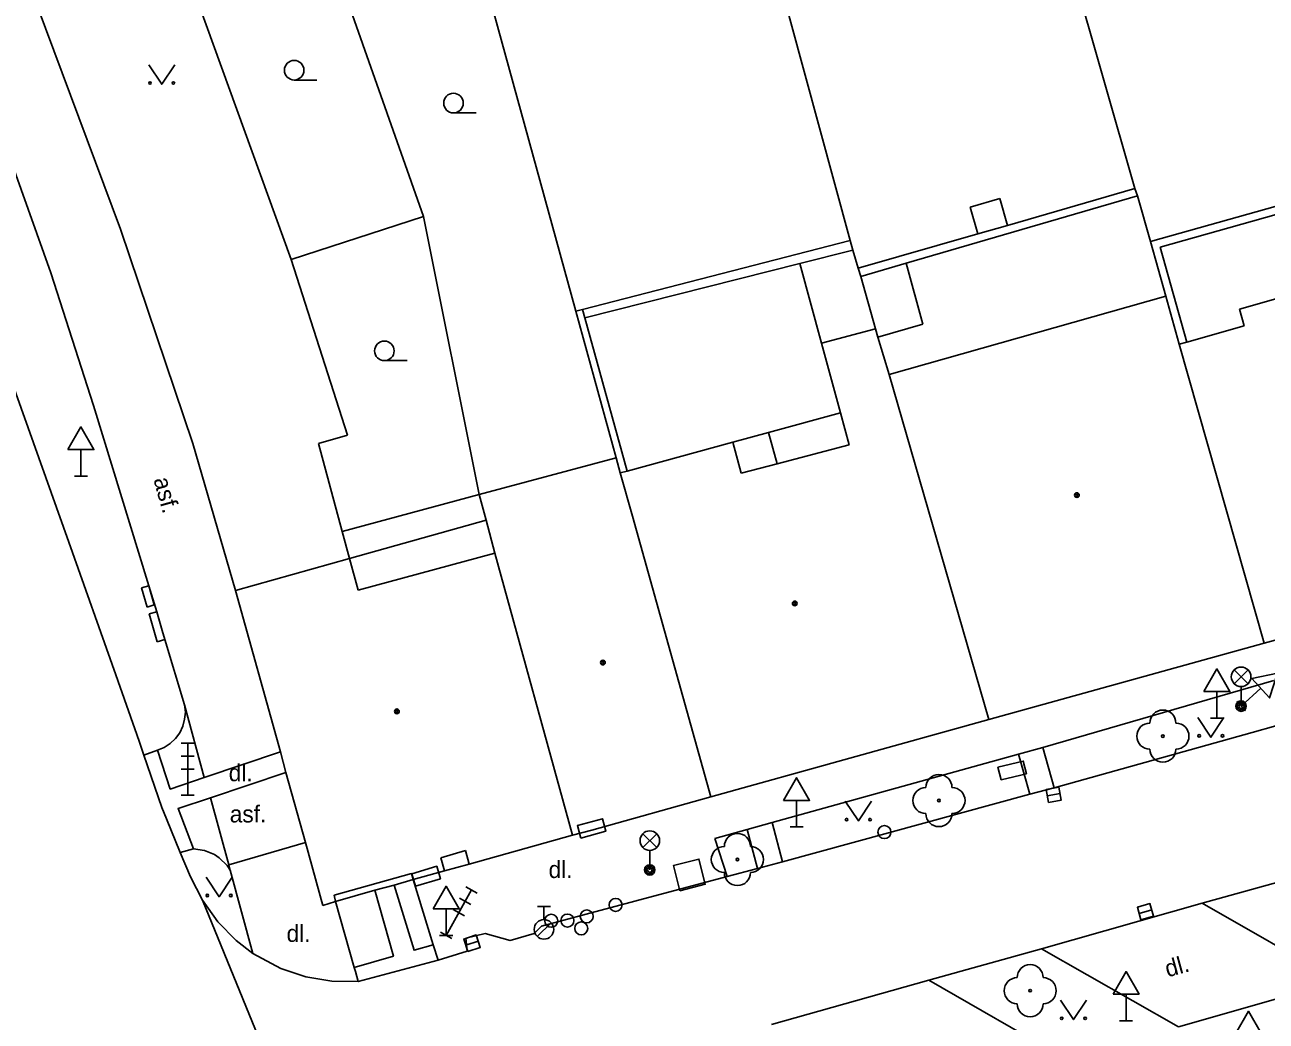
# Model space of a CAD drawing. Extents: x -595546 to -593986, y -1160845 to -1159202.
# Drawn here: x -595396.57 to -595348.96, y -1160614.42 to -1160576.22 of the extents above; entities that cross this region are included whole.
import ezdxf

# ---------------------------------------------------------------- set-up
doc = ezdxf.new("R2010")
doc.units = 0
for name, color, linetype in [('DOP - kresba z DSPS bez souradnic', 7, 'Continuous'), ('DOP - rozhrani ploch obecne', 7, 'Continuous'), ('Level 22', 7, 'Continuous'), ('Level 24', 7, 'Continuous'), ('Level 26', 7, 'Continuous'), ('Level 27', 7, 'Continuous'), ('Level 28', 7, 'Continuous'), ('Level 33', 7, 'Continuous'), ('Level 34', 7, 'Continuous'), ('Level 36', 7, 'Continuous'), ('Level 39', 7, 'Continuous'), ('silnoproud - povrch.  znaky a  RIS  skut. velikost', 7, 'Continuous'), ('Specificka linie pasportu komunikaci', 7, 'Continuous'), ('TM - budovy zdene_ betonove - NP', 7, 'Continuous'), ('TM - budovy zdene_ betonove - VP', 7, 'Continuous'), ('TM - chodniky - VP', 7, 'Continuous'), ('TM - komunikace - VP', 7, 'Continuous'), ('TM - letecke snimky - pomocna linie', 7, 'Continuous'), ('TM - plot zdeny_ ohradni zed - VP', 7, 'Continuous'), ('TM - popis povrchu', 7, 'Continuous'), ('TM - rozhrani mezi zpev. plochami mezi sebou - VP', 7, 'Continuous'), ('TM - rozhrani ploch obecne - VP', 7, 'Continuous'), ('TM - vstup do budovy - zdene_ betonove  - shora neviditelny', 7, 'Continuous')]:
    doc.layers.add(name, color=color, linetype=linetype)

msp = doc.modelspace()

# ---------------------------------------------------------------- linework, layer by layer
at = {"layer": 'DOP - kresba z DSPS bez souradnic'}
for points in [[(-595386.35, -1160585.22), (-595393.19, -1160566.33)], [(-595353.03, -1160584.74), (-595342.81, -1160581.87)], [(-595353.9, -1160582.78), (-595362.77, -1160585.36)], [(-595360.02, -1160584.23), (-595358.88, -1160583.91)], [(-595366.84, -1160585.37), (-595364.81, -1160584.86)], [(-595352, -1160588.38), (-595353.03, -1160584.74)], [(-595375.09, -1160587.45), (-595366.84, -1160585.37)], [(-595366.84, -1160585.37), (-595366.01, -1160588.43)], [(-595364.51, -1160585.87), (-595362.77, -1160585.36)], [(-595362.77, -1160585.36), (-595362.13, -1160587.69)], [(-595373.47, -1160593.33), (-595375.09, -1160587.45)], [(-595362.13, -1160587.69), (-595363.85, -1160588.19)], [(-595384.4, -1160595.64), (-595379.14, -1160594.23)]]:
    msp.add_lwpolyline(points, dxfattribs=at)
at = {"layer": 'DOP - rozhrani ploch obecne'}
for points in [[(-595359.99, -1160561.53), (-595353.99, -1160582.5)], [(-595364.92, -1160584.49), (-595370.72, -1160563.16)], [(-595381.59, -1160564.82), (-595375.44, -1160587.2)], [(-595381.28, -1160583.57), (-595384.08, -1160575.63)], [(-595353.4, -1160584.53), (-595342.6, -1160581.5)], [(-595353.99, -1160582.5), (-595358.88, -1160583.91)], [(-595353.9, -1160582.78), (-595353.99, -1160582.5)], [(-595359.18, -1160582.88), (-595360.31, -1160583.21)], [(-595358.88, -1160583.91), (-595359.18, -1160582.88)], [(-595353.4, -1160584.53), (-595353.9, -1160582.78)], [(-595360.31, -1160583.21), (-595360.02, -1160584.23)], [(-595381.28, -1160583.57), (-595386.35, -1160585.22)], [(-595379.14, -1160594.23), (-595381.28, -1160583.57)], [(-595360.02, -1160584.23), (-595364.61, -1160585.55)], [(-595364.92, -1160584.49), (-595375.18, -1160587.13)], [(-595364.81, -1160584.86), (-595364.92, -1160584.49)], [(-595364.61, -1160585.55), (-595364.81, -1160584.86)], [(-595352.81, -1160586.62), (-595353.4, -1160584.53)], [(-595386.35, -1160585.22), (-595384.2, -1160591.95)], [(-595364.51, -1160585.87), (-595364.61, -1160585.55)], [(-595363.94, -1160587.87), (-595364.51, -1160585.87)], [(-595375.18, -1160587.13), (-595375.44, -1160587.2)], [(-595375.44, -1160587.2), (-595373.89, -1160592.82)], [(-595384.2, -1160591.95), (-595385.31, -1160592.27)], [(-595385.31, -1160592.27), (-595384.4, -1160595.64)], [(-595384.12, -1160596.68), (-595378.88, -1160595.21)], [(-595384.4, -1160595.64), (-595384.12, -1160596.68)]]:
    msp.add_lwpolyline(points, dxfattribs=at)
at = {"layer": 'Level 22'}
for centre in [(-595352.92, -1160603.49), (-595361.51, -1160605.96), (-595369.24, -1160608.22), (-595358.01, -1160613.25)]:
    msp.add_circle(centre, 0.05, dxfattribs=at)
for centre, start, end in [((-595352.92, -1160602.99), 0, 180), ((-595353.42, -1160603.49), 90, 270), ((-595352.42, -1160603.49), 270, 90), ((-595352.92, -1160603.99), 180, 0), ((-595361.51, -1160605.46), 0, 180), ((-595362.01, -1160605.96), 90, 270), ((-595361.01, -1160605.96), 270, 90), ((-595361.51, -1160606.46), 180, 0), ((-595369.24, -1160607.72), 0, 180), ((-595369.74, -1160608.22), 90, 270), ((-595368.74, -1160608.22), 270, 90), ((-595369.24, -1160608.72), 180, 0), ((-595358.01, -1160612.75), 0, 180), ((-595358.51, -1160613.25), 90, 270), ((-595357.51, -1160613.25), 270, 90), ((-595358.01, -1160613.75), 180, 0)]:
    msp.add_arc(centre, 0.5, start, end, dxfattribs=at)
at = {"layer": 'Level 24'}
for points in [[(-595359.126, -1160605.172), (-595358.155, -1160604.934), (-595358.274, -1160604.448), (-595359.245, -1160604.686)], [(-595375.247, -1160607.403), (-595374.282, -1160607.14), (-595374.413, -1160606.657), (-595375.378, -1160606.92)], [(-595381.587, -1160609.244), (-595380.629, -1160608.955), (-595380.773, -1160608.476), (-595381.731, -1160608.765)]]:
    msp.add_lwpolyline(points, close=True, dxfattribs=at)
at = {"layer": 'Level 26'}
msp.add_lwpolyline([(-595371.442, -1160609.417), (-595370.473, -1160609.172), (-595370.718, -1160608.203), (-595371.687, -1160608.448)], close=True, dxfattribs=at)
at = {"layer": 'Level 27'}
for p, q in [((-595357.356, -1160605.784), (-595356.864, -1160605.696)), ((-595353.83, -1160610.289), (-595353.35, -1160610.151)), ((-595379.657, -1160611.509), (-595379.183, -1160611.351))]:
    msp.add_line(p, q, dxfattribs=at)
for points in [[(-595357.312, -1160606.03), (-595356.82, -1160605.942), (-595356.908, -1160605.45), (-595357.4, -1160605.538)], [(-595353.761, -1160610.529), (-595353.281, -1160610.391), (-595353.419, -1160609.911), (-595353.899, -1160610.049)], [(-595379.578, -1160611.747), (-595379.103, -1160611.588), (-595379.262, -1160611.113), (-595379.737, -1160611.272)]]:
    msp.add_lwpolyline(points, close=True, dxfattribs=at)
at = {"layer": 'Level 28'}
for p, q in [((-595376.91, -1160610.025), (-595376.41, -1160610.025)), ((-595376.66, -1160610.525), (-595376.66, -1160610.025)), ((-595376.918, -1160611.172), (-595376.388, -1160610.642))]:
    msp.add_line(p, q, dxfattribs=at)
for centre, radius in [((-595363.6, -1160607.17), 0.25), ((-595373.91, -1160609.96), 0.25), ((-595375.02, -1160610.4), 0.25), ((-595376.66, -1160610.9), 0.375), ((-595376.38, -1160610.57), 0.25), ((-595375.76, -1160610.56), 0.25), ((-595375.23, -1160610.86), 0.25)]:
    msp.add_circle(centre, radius, dxfattribs=at)
at = {"layer": 'Level 33'}
for p, q in [((-595350.185, -1160601.48), (-595349.655, -1160600.95)), ((-595350.185, -1160600.95), (-595349.655, -1160601.48)), ((-595349.92, -1160601.59), (-595349.92, -1160602.34)), ((-595390.57, -1160603.76), (-595390.07, -1160603.76)), ((-595390.32, -1160605.76), (-595390.32, -1160603.76)), ((-595390.57, -1160604.26), (-595390.07, -1160604.26)), ((-595390.57, -1160604.76), (-595390.07, -1160604.76)), ((-595390.57, -1160605.76), (-595390.07, -1160605.76)), ((-595372.865, -1160607.76), (-595372.335, -1160607.23)), ((-595372.865, -1160607.23), (-595372.335, -1160607.76)), ((-595372.6, -1160607.87), (-595372.6, -1160608.62)), ((-595380.41, -1160611.13), (-595379.435, -1160609.383)), ((-595379.897, -1160609.698), (-595379.461, -1160609.942)), ((-595379.654, -1160609.262), (-595379.217, -1160609.505)), ((-595380.141, -1160610.135), (-595379.704, -1160610.379)), ((-595380.628, -1160611.008), (-595380.192, -1160611.252))]:
    msp.add_line(p, q, dxfattribs=at)
for centre, radius in [((-595349.92, -1160601.215), 0.375), ((-595349.92, -1160602.34), 0.2), ((-595349.92, -1160602.34), 0.145), ((-595349.92, -1160602.34), 0.0876), ((-595372.6, -1160607.495), 0.375), ((-595372.6, -1160608.62), 0.2), ((-595372.6, -1160608.62), 0.145), ((-595372.6, -1160608.62), 0.0876)]:
    msp.add_circle(centre, radius, dxfattribs=at)
at = {"layer": 'Level 34'}
for p, q in [((-595394.42, -1160592.502), (-595394.42, -1160593.52)), ((-595394.67, -1160593.52), (-595394.17, -1160593.52)), ((-595350.85, -1160601.782), (-595350.85, -1160602.8)), ((-595349.167, -1160601.655), (-595349.92, -1160602.34)), ((-595350.088, -1160602.155), (-595349.752, -1160602.525)), ((-595351.1, -1160602.8), (-595350.6, -1160602.8)), ((-595366.97, -1160605.952), (-595366.97, -1160606.97)), ((-595367.22, -1160606.97), (-595366.72, -1160606.97)), ((-595380.41, -1160610.112), (-595380.41, -1160611.13)), ((-595380.66, -1160611.13), (-595380.16, -1160611.13)), ((-595354.33, -1160613.382), (-595354.33, -1160614.4)), ((-595354.58, -1160614.4), (-595354.08, -1160614.4))]:
    msp.add_line(p, q, dxfattribs=at)
for points in [[(-595394.92, -1160592.502), (-595393.92, -1160592.502), (-595394.42, -1160591.636)], [(-595351.35, -1160601.782), (-595350.35, -1160601.782), (-595350.85, -1160600.916)], [(-595349.503, -1160601.285), (-595348.83, -1160602.025), (-595348.526, -1160601.073)], [(-595367.47, -1160605.952), (-595366.47, -1160605.952), (-595366.97, -1160605.086)], [(-595380.91, -1160610.112), (-595379.91, -1160610.112), (-595380.41, -1160609.246)], [(-595354.83, -1160613.382), (-595353.83, -1160613.382), (-595354.33, -1160612.516)], [(-595350.14, -1160614.902), (-595349.14, -1160614.902), (-595349.64, -1160614.036)]]:
    msp.add_lwpolyline(points, close=True, dxfattribs=at)
at = {"layer": 'Level 36'}
for p, q in [((-595386.24, -1160578.335), (-595385.365, -1160578.335)), ((-595380.13, -1160579.595), (-595379.255, -1160579.595)), ((-595382.78, -1160589.095), (-595381.905, -1160589.095))]:
    msp.add_line(p, q, dxfattribs=at)
for points in [[(-595391.82, -1160577.75), (-595391.32, -1160578.5), (-595390.82, -1160577.75)], [(-595351.58, -1160602.78), (-595351.08, -1160603.53), (-595350.58, -1160602.78)], [(-595365.1, -1160605.99), (-595364.6, -1160606.74), (-595364.1, -1160605.99)], [(-595389.62, -1160608.9), (-595389.12, -1160609.65), (-595388.62, -1160608.9)], [(-595356.85, -1160613.61), (-595356.35, -1160614.36), (-595355.85, -1160613.61)]]:
    msp.add_lwpolyline(points, dxfattribs=at)
for centre, radius in [((-595386.24, -1160577.96), 0.375), ((-595391.77, -1160578.45), 0.05), ((-595390.871, -1160578.45), 0.05), ((-595380.13, -1160579.22), 0.375), ((-595382.78, -1160588.72), 0.375), ((-595351.53, -1160603.48), 0.05), ((-595350.631, -1160603.48), 0.05), ((-595365.05, -1160606.69), 0.05), ((-595364.151, -1160606.69), 0.05), ((-595389.57, -1160609.6), 0.05), ((-595388.671, -1160609.6), 0.05), ((-595356.8, -1160614.31), 0.05), ((-595355.901, -1160614.31), 0.05)]:
    msp.add_circle(centre, radius, dxfattribs=at)
at = {"layer": 'Level 39'}
for centre, radius in [((-595356.22, -1160594.25), 0.09), ((-595356.22, -1160594.25), 0.0398), ((-595367.04, -1160598.4), 0.09), ((-595367.04, -1160598.4), 0.0398), ((-595374.4, -1160600.67), 0.09), ((-595374.4, -1160600.67), 0.0398), ((-595382.3, -1160602.54), 0.09), ((-595382.3, -1160602.54), 0.0398)]:
    msp.add_circle(centre, radius, dxfattribs=at)
at = {"layer": 'silnoproud - povrch.  znaky a  RIS  skut. velikost'}
for points in [[(-595391.82, -1160597.73), (-595392.09, -1160597.81)], [(-595392.09, -1160597.81), (-595391.88, -1160598.54)], [(-595391.61, -1160598.46), (-595391.82, -1160597.73)], [(-595391.88, -1160598.54), (-595391.61, -1160598.46)], [(-595391.51, -1160598.72), (-595391.8, -1160598.8)], [(-595391.3, -1160599.44), (-595391.51, -1160598.72)], [(-595391.8, -1160598.8), (-595391.49, -1160599.87)], [(-595391.2, -1160599.79), (-595391.3, -1160599.44)], [(-595391.49, -1160599.87), (-595391.2, -1160599.79)]]:
    msp.add_lwpolyline(points, dxfattribs=at)
at = {"layer": 'Specificka linie pasportu komunikaci'}
for points in [[(-595389.76, -1160609.78), (-595382.74, -1160626.94)], [(-595383.78, -1160612.9), (-595383.89, -1160612.52), (-595383.94, -1160612.36)]]:
    msp.add_lwpolyline(points, dxfattribs=at)
at = {"layer": 'TM - budovy zdene_ betonove - NP'}
for points in [[(-595380.47, -1160608.66), (-595380.61, -1160608.15)], [(-595379.67, -1160607.88), (-595379.53, -1160608.4)], [(-595381.74, -1160608.76), (-595381.67, -1160608.99)], [(-595384.65, -1160609.83), (-595384.71, -1160609.59)]]:
    msp.add_lwpolyline(points, dxfattribs=at)
at = {"layer": 'TM - budovy zdene_ betonove - VP'}
for points in [[(-595349.98, -1160587.12), (-595344.33, -1160585.51)], [(-595363.42, -1160589.62), (-595352.81, -1160586.62)], [(-595352.29, -1160588.46), (-595352.81, -1160586.62)], [(-595349.8, -1160587.76), (-595349.98, -1160587.12)], [(-595352, -1160588.38), (-595349.8, -1160587.76)], [(-595366.01, -1160588.43), (-595363.94, -1160587.87)], [(-595363.85, -1160588.19), (-595363.94, -1160587.87)], [(-595363.42, -1160589.62), (-595363.85, -1160588.19)], [(-595365.28, -1160591.1), (-595366.01, -1160588.43)], [(-595352.29, -1160588.46), (-595352, -1160588.38)], [(-595349.03, -1160599.93), (-595352.29, -1160588.46)], [(-595359.59, -1160602.85), (-595363.42, -1160589.62)], [(-595364.95, -1160592.32), (-595365.28, -1160591.1)], [(-595373.47, -1160593.33), (-595369.42, -1160592.22)], [(-595369.42, -1160592.22), (-595369.1, -1160593.41)], [(-595367.72, -1160593.05), (-595364.95, -1160592.32)], [(-595379.14, -1160594.23), (-595373.89, -1160592.82)], [(-595373.89, -1160592.82), (-595373.73, -1160593.4)], [(-595369.1, -1160593.41), (-595367.72, -1160593.05)], [(-595373.73, -1160593.4), (-595373.47, -1160593.33)], [(-595373.73, -1160593.4), (-595373.26, -1160595.06)], [(-595378.88, -1160595.21), (-595379.14, -1160594.23)], [(-595378.54, -1160596.48), (-595378.88, -1160595.21)], [(-595373.26, -1160595.06), (-595370.26, -1160605.82)], [(-595388.49, -1160597.91), (-595384.12, -1160596.68)], [(-595384.12, -1160596.68), (-595383.79, -1160597.89)], [(-595383.79, -1160597.89), (-595378.54, -1160596.48)], [(-595378.54, -1160596.48), (-595375.56, -1160607.29)], [(-595388.49, -1160597.91), (-595386.77, -1160604.09)], [(-595347.17, -1160599.41), (-595349.03, -1160599.93)], [(-595349.03, -1160599.93), (-595359.59, -1160602.85)], [(-595359.59, -1160602.85), (-595370.26, -1160605.82)], [(-595386.77, -1160604.09), (-595386.56, -1160604.88)], [(-595386.56, -1160604.88), (-595385.81, -1160607.57)], [(-595370.26, -1160605.82), (-595374.82, -1160607.09)], [(-595379.53, -1160608.4), (-595375.56, -1160607.29)], [(-595374.82, -1160607.09), (-595375.56, -1160607.29)], [(-595385.81, -1160607.57), (-595385.14, -1160609.98)], [(-595381.67, -1160608.99), (-595380.47, -1160608.66)], [(-595380.47, -1160608.66), (-595379.53, -1160608.4)], [(-595383.14, -1160609.4), (-595382.4, -1160609.2)], [(-595382.4, -1160609.2), (-595381.67, -1160608.99)], [(-595384.65, -1160609.83), (-595383.14, -1160609.4)], [(-595385.14, -1160609.98), (-595384.65, -1160609.83)]]:
    msp.add_lwpolyline(points, dxfattribs=at)
at = {"layer": 'TM - chodniky - VP'}
for points in [[(-595395.57, -1160585.73), (-595399.81, -1160573.87)], [(-595391.82, -1160597.73), (-595393.93, -1160590.81), (-595395.57, -1160585.73)], [(-595391.51, -1160598.72), (-595391.82, -1160597.73)], [(-595390.44, -1160602.29), (-595391.2, -1160599.79)], [(-595357.53, -1160603.92), (-595348.66, -1160601.36)], [(-595390.44, -1160602.29), (-595390.41, -1160602.57), (-595390.44, -1160602.84), (-595390.51, -1160603.11), (-595390.63, -1160603.36), (-595390.79, -1160603.58), (-595390.99, -1160603.77), (-595391.23, -1160603.92), (-595391.48, -1160604.03)], [(-595358.46, -1160604.18), (-595357.53, -1160603.92)], [(-595367.91, -1160606.8), (-595358.46, -1160604.18)], [(-595368.87, -1160607.07), (-595367.91, -1160606.8)], [(-595370.11, -1160607.41), (-595368.87, -1160607.07)], [(-595369.63, -1160608.87), (-595370.11, -1160607.41)]]:
    msp.add_lwpolyline(points, dxfattribs=at)
at = {"layer": 'TM - komunikace - VP'}
for points in [[(-595406.53, -1160565.21), (-595405.51, -1160567.79), (-595403.49, -1160572.96), (-595402.48, -1160575.54), (-595401.48, -1160578.13), (-595399.5, -1160583.32), (-595397.6, -1160588.44), (-595394.88, -1160596.06), (-595393.08, -1160601.14), (-595392.19, -1160603.68), (-595392, -1160604.22)], [(-595347.68, -1160602.84), (-595349.49, -1160603.35)], [(-595349.49, -1160603.35), (-595357.09, -1160605.47)], [(-595392, -1160604.22), (-595391.31, -1160606.23)], [(-595358.02, -1160605.72), (-595367.51, -1160608.31)], [(-595357.09, -1160605.47), (-595358.02, -1160605.72)], [(-595390.61, -1160607.95), (-595391.14, -1160606.66), (-595391.31, -1160606.23)], [(-595390.21, -1160608.88), (-595390.61, -1160607.95)], [(-595368.47, -1160608.56), (-595369.63, -1160608.87)], [(-595367.51, -1160608.31), (-595368.47, -1160608.56)], [(-595390.21, -1160608.88), (-595389.76, -1160609.78)], [(-595369.63, -1160608.87), (-595375.04, -1160610.31)], [(-595347.63, -1160608.85), (-595351.41, -1160609.89)], [(-595389.76, -1160609.78), (-595389.17, -1160610.61), (-595388.46, -1160611.33), (-595387.82, -1160611.82)], [(-595351.41, -1160609.89), (-595346.19, -1160612.89)], [(-595375.04, -1160610.31), (-595376.75, -1160610.77)], [(-595376.75, -1160610.77), (-595377.04, -1160611.06), (-595377.96, -1160611.32), (-595378.92, -1160611.06), (-595379.65, -1160611.23), (-595379.6, -1160611.73), (-595380.72, -1160612.08)], [(-595387.82, -1160611.82), (-595386.75, -1160612.4), (-595385.79, -1160612.72), (-595384.79, -1160612.89), (-595383.78, -1160612.9)], [(-595383.78, -1160612.9), (-595380.72, -1160612.08)], [(-595357.57, -1160611.64), (-595361.9, -1160612.84)], [(-595352.32, -1160614.63), (-595357.57, -1160611.64)], [(-595361.9, -1160612.84), (-595356.7, -1160615.84)], [(-595346.19, -1160612.89), (-595352.32, -1160614.63)]]:
    msp.add_lwpolyline(points, dxfattribs=at)
at = {"layer": 'TM - letecke snimky - pomocna linie'}
msp.add_lwpolyline([(-595375.09, -1160587.45), (-595375.18, -1160587.13)], dxfattribs=at)
at = {"layer": 'TM - plot zdeny_ ohradni zed - VP'}
msp.add_lwpolyline([(-595388.49, -1160597.91), (-595390.13, -1160592.27), (-595392.9, -1160584.06), (-595399.3, -1160566.92)], dxfattribs=at)
at = {"layer": 'TM - rozhrani mezi zpev. plochami mezi sebou - VP'}
for points in [[(-595351.41, -1160609.89), (-595357.57, -1160611.64)], [(-595361.9, -1160612.84), (-595367.93, -1160614.55)]]:
    msp.add_lwpolyline(points, dxfattribs=at)
at = {"layer": 'TM - rozhrani ploch obecne - VP'}
for points in [[(-595368.05, -1160591.85), (-595365.28, -1160591.1)], [(-595369.42, -1160592.22), (-595368.05, -1160591.85)], [(-595367.72, -1160593.05), (-595368.05, -1160591.85)], [(-595390.44, -1160602.29), (-595389.69, -1160605.08)], [(-595357.53, -1160603.92), (-595357.09, -1160605.47)], [(-595391.48, -1160604.03), (-595392, -1160604.22)], [(-595389.69, -1160605.08), (-595390.99, -1160605.52), (-595391.48, -1160604.03)], [(-595386.77, -1160604.09), (-595389.69, -1160605.08)], [(-595358.46, -1160604.18), (-595358.02, -1160605.72)], [(-595389.45, -1160605.86), (-595386.56, -1160604.88)], [(-595389.45, -1160605.86), (-595390.69, -1160606.26), (-595390.1, -1160607.81)], [(-595388.75, -1160608.42), (-595389.45, -1160605.86)], [(-595367.91, -1160606.8), (-595367.51, -1160608.31)], [(-595368.87, -1160607.07), (-595368.47, -1160608.56)], [(-595390.1, -1160607.81), (-595390.61, -1160607.95)], [(-595390.1, -1160607.81), (-595389.68, -1160607.87), (-595389.29, -1160608.03), (-595389.11, -1160608.15), (-595388.81, -1160608.45), (-595388.69, -1160608.63)], [(-595388.75, -1160608.42), (-595385.81, -1160607.57)], [(-595388.69, -1160608.63), (-595388.75, -1160608.42)], [(-595387.82, -1160611.82), (-595388.69, -1160608.63)], [(-595382.4, -1160609.2), (-595381.64, -1160611.7), (-595380.91, -1160611.49)], [(-595380.91, -1160611.49), (-595381.67, -1160608.99)], [(-595383.14, -1160609.4), (-595382.43, -1160611.93), (-595383.94, -1160612.36)], [(-595383.94, -1160612.36), (-595384.65, -1160609.83)], [(-595380.91, -1160611.49), (-595380.72, -1160612.08)]]:
    msp.add_lwpolyline(points, dxfattribs=at)
at = {"layer": 'TM - vstup do budovy - zdene_ betonove  - shora neviditelny'}
for points in [[(-595380.61, -1160608.15), (-595379.67, -1160607.88)], [(-595384.71, -1160609.59), (-595381.74, -1160608.76)]]:
    msp.add_lwpolyline(points, dxfattribs=at)

# ---------------------------------------------------------------- texts
at = {"layer": 'TM - popis povrchu'}
for s, rotation, p in [('asf.', 285.63, (-595391.64, -1160593.65)), ('dl.', 15.34, (-595352.74, -1160612.74))]:
    msp.add_text(s, height=0.65, rotation=rotation, dxfattribs=at).set_placement(p)
for s, p in [('dl.', (-595388.75, -1160605.22)), ('asf.', (-595388.71, -1160606.8)), ('dl.', (-595376.48, -1160608.93)), ('dl.', (-595386.53, -1160611.38))]:
    msp.add_text(s, height=0.65, dxfattribs=at).set_placement(p)

doc.saveas('drawing.dxf')
